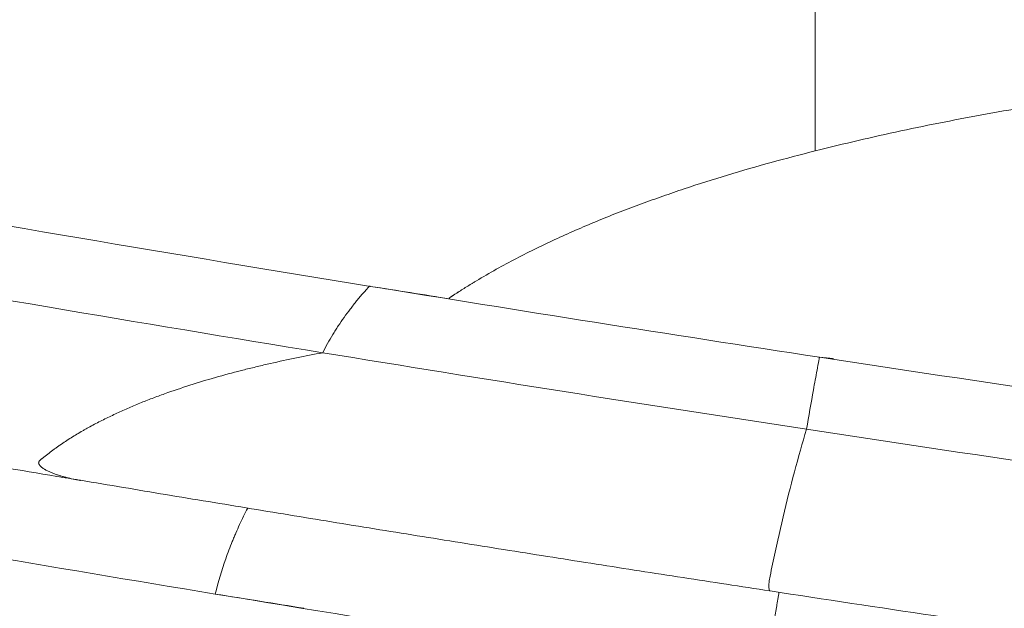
# Model space of a CAD drawing. Header units: millimetres. Extents: x 0 to 594, y 0 to 420.
# Tile 152 of 656: x 133.17 to 146.65, y 153.47 to 161.53. Entities that reach past the tile are written whole.
import ezdxf

# ---------------------------------------------------------------- set-up
doc = ezdxf.new("R2010")
doc.units = ezdxf.units.MM
doc.layers.add('1', color=7, linetype='Continuous', true_color=0xffffff)
doc.styles.add('Arial Unicode MS', font='txt')
doc.dimstyles.get("Standard").update_dxf_attribs({"dimtxt": 0.18, "dimasz": 0.18, "dimexe": 0.18, "dimexo": 0.0625, "dimgap": 0.09, "dimtad": 0, "dimtih": 1, "dimtoh": 1, "dimdec": 4, "dimzin": 0, "dimdsep": 46, "dimtxsty": 'Standard', "dimcen": 0.09, "dimadec": 0, "dimazin": 0, "dimtfac": 1, "dimtdec": 4, "dimtofl": 0, "dimtmove": 0, "dimatfit": 3, "dimfxl": 0, "dimtolj": 1, "dimtzin": 0, "dimarcsym": 0})

# ---------------------------------------------------------------- blocks, each defined once
blk = doc.blocks.new('_U1')
at = {"layer": '1', "color": 18, "lineweight": 13}
for p, q in [((87.873, 155.562), (87.873, 93.098)), ((368.615, 120.725), (368.615, 93.098)), ((87.873, 95.098), (199.51, 95.098)), ((368.615, 95.098), (256.978, 95.098))]:
    blk.add_line(p, q, dxfattribs=at)
at = {"layer": '1', "color": 18}
for points in [[(87.873, 95.098), (91.373, 96.036), (91.373, 94.16)], [(368.615, 95.098), (365.115, 94.16), (365.115, 96.036)]]:
    blk.add_solid(points, dxfattribs=at)
at = {"layer": '1', "color": 18, "linetype": 'Continuous', "lineweight": 13, "char_height": 2.5, "attachment_point": 7, "line_spacing_factor": 1.047437, "style": 'Arial Unicode MS'}
for s, insert in [('\\fArial Unicode MS|b0|i0;\\W1.0000;5.58', (201.142, 93.215)), ('\\fArial Unicode MS|b0|i0;\\W1.0000;DEFLATED TUBES LENGTH', (210.19, 93.215))]:
    blk.add_mtext(s, dxfattribs=dict(at, insert=insert))
blk = doc.blocks.new('_U9')
at = {"layer": '1', "color": 18, "lineweight": 13}
for p, q in [((203.379, 192.865), (47.97, 192.865)), ((49.97, 192.865), (49.97, 158.43)), ((49.97, 113.571), (49.97, 148.883)), ((351.63, 113.571), (47.97, 113.571))]:
    blk.add_line(p, q, dxfattribs=at)
at = {"layer": '1', "color": 18}
for points in [[(49.97, 192.865), (50.908, 189.365), (49.033, 189.365)], [(49.97, 113.571), (49.033, 117.071), (50.908, 117.071)]]:
    blk.add_solid(points, dxfattribs=at)
at = {"layer": '1', "color": 18, "linetype": 'Continuous', "lineweight": 13, "insert": (52.098, 150.495), "char_height": 2.5, "attachment_point": 7, "rotation": 90, "line_spacing_factor": 1.047437, "style": 'Arial Unicode MS'}
blk.add_mtext('\\fArial Unicode MS|b0|i0;\\W1.0000;1.59', dxfattribs=at)
blk = doc.blocks.new('_U10')
at = {"layer": '1', "color": 18, "lineweight": 13}
for p, q in [((100.929, 177.339), (56.189, 177.339)), ((58.189, 177.339), (58.189, 150.229)), ((58.189, 113.571), (58.189, 140.681)), ((351.63, 113.571), (56.189, 113.571))]:
    blk.add_line(p, q, dxfattribs=at)
at = {"layer": '1', "color": 18}
for points in [[(58.189, 177.339), (59.127, 173.839), (57.251, 173.839)], [(58.189, 113.571), (57.251, 117.071), (59.127, 117.071)]]:
    blk.add_solid(points, dxfattribs=at)
at = {"layer": '1', "color": 18, "linetype": 'Continuous', "lineweight": 13, "insert": (60.317, 142.294), "char_height": 2.5, "attachment_point": 7, "rotation": 90, "line_spacing_factor": 1.047437, "style": 'Arial Unicode MS'}
blk.add_mtext('\\fArial Unicode MS|b0|i0;\\W1.0000;1.28', dxfattribs=at)
blk = doc.blocks.new('_U11')
at = {"layer": '1', "color": 18, "lineweight": 13}
for p, q in [((89.633, 165.915), (66.293, 165.915)), ((68.293, 165.915), (68.293, 98.224)), ((351.63, 113.571), (66.293, 113.571))]:
    blk.add_line(p, q, dxfattribs=at)
at = {"layer": '1', "color": 18}
for points in [[(68.293, 165.915), (69.231, 162.415), (67.355, 162.415)], [(68.293, 113.571), (67.355, 117.071), (69.231, 117.071)]]:
    blk.add_solid(points, dxfattribs=at)
at = {"layer": '1', "color": 18, "linetype": 'Continuous', "lineweight": 13, "char_height": 2.5, "attachment_point": 7, "rotation": 90, "line_spacing_factor": 1.047437, "style": 'Arial Unicode MS'}
for s, insert in [('\\fArial Unicode MS|b0|i0;\\W1.0000;1.05', (70.421, 90.289)), ('\\fArial Unicode MS|b0|i0;\\W1.0000;BOW DEFLATED ', (70.421, 59.773))]:
    blk.add_mtext(s, dxfattribs=dict(at, insert=insert))

msp = doc.modelspace()

# ---------------------------------------------------------------- linework, layer by layer
at = {"layer": '1', "color": 155, "linetype": 'Continuous', "lineweight": 13}
msp.add_line((144.308, 156.896), (144.118, 156.913), dxfattribs=at)
at = {"layer": '1', "color": 155, "linetype": 'Continuous', "lineweight": 18}
for points, knots in [([(137.319, 156.974), (134.8, 157.386), (129.948, 158.21), (122.827, 159.502), (115.956, 160.824), (109.192, 162.195), (103.656, 163.358), (99.297, 164.289), (96.065, 164.984), (93.556, 165.529), (92.121, 165.844), (91.746, 165.926)], [0, 0, 0, 0, 0.158354, 0.306614, 0.454873, 0.603133, 0.751393, 0.825523, 0.899652, 0.973782, 1, 1, 1, 1]), ([(137.975, 157.883), (135.304, 158.317), (130.306, 159.164), (123.045, 160.482), (116.187, 161.801), (109.434, 163.17), (103.906, 164.331), (99.561, 165.259), (97.418, 165.72), (96.356, 165.949)], [0, 0, 0, 0, 0.185011, 0.348146, 0.51128, 0.674415, 0.83755, 0.919117, 1, 1, 1, 1]), ([(88.876, 164.225), (90.384, 163.891), (93.323, 163.245), (97.659, 162.309), (101.862, 161.412), (106.012, 160.537), (109.758, 159.761), (113.112, 159.081), (116.047, 158.498), (118.907, 157.943), (121.086, 157.53), (122.635, 157.24), (123.698, 157.043), (124.955, 156.812), (126.44, 156.542), (128.371, 156.197), (130.808, 155.77), (132.778, 155.43), (133.887, 155.246), (133.991, 155.229)], [0, 0, 0, 0, 0.106656, 0.206527, 0.301499, 0.394381, 0.486768, 0.551434, 0.616099, 0.679374, 0.737846, 0.757284, 0.779415, 0.806364, 0.838132, 0.874721, 0.929931, 0.993415, 1, 1, 1, 1]), ([(135.848, 153.67), (133.601, 154.041), (129.002, 154.825), (122.123, 156.073), (115.215, 157.402), (108.418, 158.78), (102.861, 159.948), (98.491, 160.88), (95.251, 161.577), (92.579, 162.158), (90.719, 162.566), (89.791, 162.771), (89.261, 162.888), (88.998, 162.947), (88.869, 162.975)], [0, 0, 0, 0, 0.136398, 0.280332, 0.424265, 0.568199, 0.712133, 0.784099, 0.856066, 0.928033, 0.964017, 0.982008, 0.991004, 1, 1, 1, 1]), ([(182.398, 160.9), (181.598, 160.933), (180.798, 160.965), (179.198, 161.027), (178.398, 161.057), (177.197, 161.1), (176.797, 161.115), (175.997, 161.142), (175.597, 161.156), (174.397, 161.195), (173.597, 161.219), (171.997, 161.264), (171.197, 161.285), (169.997, 161.312), (169.597, 161.321), (168.797, 161.336), (168.397, 161.343), (167.197, 161.363), (166.397, 161.372), (165.197, 161.382), (164.797, 161.384), (163.998, 161.386), (163.598, 161.387), (162.798, 161.385), (162.398, 161.383), (161.598, 161.377), (161.198, 161.373), (160.398, 161.361), (159.998, 161.354), (159.198, 161.338), (158.798, 161.328), (157.998, 161.305), (157.598, 161.292), (156.798, 161.262), (156.399, 161.245), (155.599, 161.208), (155.199, 161.188), (154.399, 161.142), (153.999, 161.117), (153.199, 161.062), (152.8, 161.032), (152, 160.966), (151.6, 160.931), (151, 160.873), (150.8, 160.853), (150.4, 160.811), (150.201, 160.789), (149.801, 160.743), (149.601, 160.72), (149.201, 160.67), (149.001, 160.645), (148.751, 160.611), (148.701, 160.605), (148.601, 160.591), (148.451, 160.57), (148.302, 160.549), (148.003, 160.506), (147.803, 160.476), (147.405, 160.414), (147.207, 160.382), (146.81, 160.315), (146.612, 160.28), (146.217, 160.208), (146.02, 160.171), (145.626, 160.093), (145.429, 160.053), (145.037, 159.969), (144.841, 159.925), (144.451, 159.834), (144.256, 159.787), (144.061, 159.738)], [0, 0, 0, 0, 0.0625, 0.0625, 0.125, 0.125, 0.15625, 0.15625, 0.1875, 0.1875, 0.25, 0.25, 0.3125, 0.3125, 0.34375, 0.34375, 0.375, 0.375, 0.4375, 0.4375, 0.46875, 0.46875, 0.5, 0.5, 0.53125, 0.53125, 0.5625, 0.5625, 0.59375, 0.59375, 0.625, 0.625, 0.65625, 0.65625, 0.6875, 0.6875, 0.71875, 0.71875, 0.75, 0.75, 0.78125, 0.78125, 0.8125, 0.8125, 0.828125, 0.828125, 0.84375, 0.84375, 0.859375, 0.859375, 0.875, 0.875, 0.878906, 0.878906, 0.882812, 0.890625, 0.890625, 0.90625, 0.90625, 0.921875, 0.921875, 0.9375, 0.9375, 0.953125, 0.953125, 0.96875, 0.96875, 0.984375, 0.984375, 1, 1, 1, 1]), ([(144.061, 159.738), (144.256, 159.787), (144.451, 159.834), (144.841, 159.925), (145.037, 159.969), (145.429, 160.053), (145.626, 160.093), (146.02, 160.171), (146.217, 160.208), (146.612, 160.28), (146.81, 160.315), (147.207, 160.382), (147.405, 160.414), (147.803, 160.476), (148.003, 160.506), (148.302, 160.549), (148.451, 160.57), (148.601, 160.591), (148.701, 160.605), (148.751, 160.611), (149.001, 160.645), (149.201, 160.67), (149.601, 160.72), (149.801, 160.743), (150.201, 160.789), (150.4, 160.811), (150.8, 160.853), (151, 160.873), (151.6, 160.931), (152, 160.966), (152.8, 161.032), (153.199, 161.062), (153.999, 161.117), (154.399, 161.142), (155.199, 161.188), (155.599, 161.208), (156.399, 161.245), (156.798, 161.262), (157.598, 161.292), (157.998, 161.305), (158.798, 161.328), (159.198, 161.338), (159.998, 161.354), (160.398, 161.361), (161.198, 161.373), (161.598, 161.377), (162.398, 161.383), (162.798, 161.385), (163.598, 161.387), (163.998, 161.386), (164.797, 161.384), (165.197, 161.382), (166.397, 161.372), (167.197, 161.363), (168.397, 161.343), (168.797, 161.336), (169.597, 161.321), (169.997, 161.312), (171.197, 161.285), (171.997, 161.264), (173.597, 161.219), (174.397, 161.195), (175.597, 161.156), (175.997, 161.142), (176.797, 161.115), (177.197, 161.1), (178.398, 161.057), (179.198, 161.027), (180.798, 160.965), (181.598, 160.933), (182.398, 160.9)], [0, 0, 0, 0, 0.015625, 0.015625, 0.03125, 0.03125, 0.046875, 0.046875, 0.0625, 0.0625, 0.078125, 0.078125, 0.09375, 0.09375, 0.109375, 0.109375, 0.117188, 0.121094, 0.121094, 0.125, 0.125, 0.140625, 0.140625, 0.15625, 0.15625, 0.171875, 0.171875, 0.1875, 0.1875, 0.21875, 0.21875, 0.25, 0.25, 0.28125, 0.28125, 0.3125, 0.3125, 0.34375, 0.34375, 0.375, 0.375, 0.40625, 0.40625, 0.4375, 0.4375, 0.46875, 0.46875, 0.5, 0.5, 0.53125, 0.53125, 0.5625, 0.5625, 0.625, 0.625, 0.65625, 0.65625, 0.6875, 0.6875, 0.75, 0.75, 0.8125, 0.8125, 0.84375, 0.84375, 0.875, 0.875, 0.9375, 0.9375, 1, 1, 1, 1]), ([(139.048, 157.721), (139.083, 157.745), (139.118, 157.768), (139.198, 157.82), (139.242, 157.848), (139.309, 157.889), (139.343, 157.91), (139.376, 157.931), (139.399, 157.944), (139.41, 157.951), (139.512, 158.012), (139.603, 158.065), (139.785, 158.167), (139.877, 158.216), (140.062, 158.313), (140.155, 158.36), (140.342, 158.451), (140.436, 158.496), (140.625, 158.583), (140.719, 158.625), (140.909, 158.707), (141.005, 158.748), (141.197, 158.826), (141.293, 158.865), (141.486, 158.94), (141.583, 158.976), (141.777, 159.048), (141.874, 159.083), (142.07, 159.151), (142.168, 159.185), (142.463, 159.283), (142.661, 159.346), (143.058, 159.466), (143.257, 159.524), (143.658, 159.634), (143.859, 159.687), (144.061, 159.738)], [0, 0, 0, 0, 0.023213, 0.023213, 0.051942, 0.051942, 0.066307, 0.073489, 0.073489, 0.080671, 0.080671, 0.138129, 0.138129, 0.195587, 0.195587, 0.253045, 0.253045, 0.310503, 0.310503, 0.367961, 0.367961, 0.425419, 0.425419, 0.482877, 0.482877, 0.540336, 0.540336, 0.597794, 0.597794, 0.655252, 0.655252, 0.770168, 0.770168, 0.885084, 0.885084, 1, 1, 1, 1]), ([(144.061, 159.738), (143.859, 159.687), (143.658, 159.634), (143.257, 159.524), (143.058, 159.466), (142.661, 159.346), (142.463, 159.283), (142.168, 159.185), (142.07, 159.151), (141.874, 159.083), (141.777, 159.048), (141.583, 158.976), (141.486, 158.94), (141.293, 158.865), (141.197, 158.826), (141.005, 158.748), (140.909, 158.707), (140.719, 158.625), (140.625, 158.583), (140.436, 158.496), (140.342, 158.451), (140.155, 158.36), (140.062, 158.313), (139.877, 158.216), (139.785, 158.167), (139.603, 158.065), (139.512, 158.012), (139.41, 157.951), (139.399, 157.944), (139.376, 157.931), (139.343, 157.91), (139.309, 157.889), (139.242, 157.848), (139.198, 157.82), (139.12, 157.769), (139.085, 157.746), (139.051, 157.724)], [0, 0, 0, 0, 0.115009, 0.115009, 0.230017, 0.230017, 0.345026, 0.345026, 0.40253, 0.40253, 0.460035, 0.460035, 0.517539, 0.517539, 0.575043, 0.575043, 0.632547, 0.632547, 0.690052, 0.690052, 0.747556, 0.747556, 0.80506, 0.80506, 0.862565, 0.862565, 0.920069, 0.920069, 0.927257, 0.927257, 0.934445, 0.948821, 0.948821, 0.977573, 0.977573, 1, 1, 1, 1]), ([(137.319, 156.974), (137.362, 157.058), (137.407, 157.141), (137.468, 157.242), (137.481, 157.262), (137.506, 157.302), (137.544, 157.361), (137.584, 157.42), (137.639, 157.497), (137.667, 157.534), (137.71, 157.591), (137.724, 157.609), (137.754, 157.646), (137.769, 157.665), (137.798, 157.701), (137.813, 157.72), (137.844, 157.756), (137.859, 157.774), (137.89, 157.809), (137.906, 157.827), (137.923, 157.846), (137.924, 157.847), (137.926, 157.849), (137.929, 157.852), (137.931, 157.856), (137.935, 157.86), (137.937, 157.862), (137.941, 157.867), (137.943, 157.869), (137.946, 157.872), (137.948, 157.874), (137.949, 157.875), (137.95, 157.876), (137.95, 157.876), (137.951, 157.877), (137.951, 157.877), (137.952, 157.878), (137.953, 157.879), (137.955, 157.881), (137.955, 157.882), (137.956, 157.883), (137.956, 157.883), (137.956, 157.883), (137.956, 157.883), (137.957, 157.883), (137.957, 157.884), (137.957, 157.884), (137.957, 157.884), (137.957, 157.884), (137.958, 157.884), (137.958, 157.884), (137.958, 157.884), (137.959, 157.884), (137.959, 157.884), (137.96, 157.884), (137.961, 157.884), (137.963, 157.884), (137.965, 157.884), (137.967, 157.884), (137.969, 157.883), (137.971, 157.883), (137.972, 157.883), (137.973, 157.883), (137.974, 157.883), (137.975, 157.883)], [0, 0, 0, 0, 0.25, 0.25, 0.3125, 0.3125, 0.375, 0.5, 0.5, 0.625, 0.625, 0.6875, 0.6875, 0.75, 0.75, 0.8125, 0.8125, 0.875, 0.875, 0.9375, 0.9375, 0.941406, 0.941406, 0.945313, 0.953125, 0.953125, 0.960938, 0.960938, 0.96875, 0.96875, 0.972656, 0.974609, 0.974609, 0.975586, 0.975586, 0.976563, 0.976563, 0.980469, 0.980469, 0.982422, 0.982422, 0.983398, 0.983398, 0.983643, 0.983643, 0.983887, 0.983887, 0.984375, 0.984375, 0.984863, 0.984863, 0.985352, 0.985352, 0.986328, 0.986328, 0.988281, 0.988281, 0.992188, 0.992188, 0.996094, 0.996094, 0.998047, 0.998047, 1, 1, 1, 1]), ([(137.975, 157.883), (137.974, 157.883), (137.973, 157.883), (137.972, 157.883), (137.971, 157.883), (137.969, 157.883), (137.967, 157.884), (137.965, 157.884), (137.963, 157.884), (137.961, 157.884), (137.96, 157.884), (137.959, 157.884), (137.959, 157.884), (137.958, 157.884), (137.958, 157.884), (137.958, 157.884), (137.957, 157.884), (137.957, 157.884), (137.957, 157.884), (137.957, 157.884), (137.957, 157.883), (137.956, 157.883), (137.956, 157.883), (137.956, 157.883), (137.956, 157.883), (137.955, 157.882), (137.955, 157.881), (137.953, 157.879), (137.952, 157.878), (137.951, 157.877), (137.951, 157.877), (137.95, 157.876), (137.95, 157.876), (137.949, 157.875), (137.948, 157.874), (137.946, 157.872), (137.943, 157.869), (137.941, 157.867), (137.937, 157.862), (137.935, 157.86), (137.931, 157.856), (137.929, 157.852), (137.926, 157.849), (137.924, 157.847), (137.923, 157.846), (137.906, 157.827), (137.89, 157.809), (137.859, 157.774), (137.844, 157.756), (137.813, 157.72), (137.798, 157.701), (137.769, 157.665), (137.754, 157.646), (137.724, 157.609), (137.71, 157.591), (137.667, 157.534), (137.639, 157.497), (137.584, 157.42), (137.544, 157.361), (137.506, 157.302), (137.481, 157.262), (137.468, 157.242), (137.407, 157.141), (137.362, 157.058), (137.319, 156.974)], [0, 0, 0, 0, 0.001953, 0.001953, 0.003906, 0.003906, 0.007812, 0.007812, 0.011719, 0.011719, 0.013672, 0.013672, 0.014648, 0.014648, 0.015137, 0.015137, 0.015625, 0.015625, 0.016113, 0.016113, 0.016357, 0.016357, 0.016602, 0.016602, 0.017578, 0.017578, 0.019531, 0.019531, 0.023437, 0.023437, 0.024414, 0.024414, 0.025391, 0.025391, 0.027344, 0.03125, 0.03125, 0.039062, 0.039062, 0.046875, 0.046875, 0.054687, 0.058594, 0.058594, 0.0625, 0.0625, 0.125, 0.125, 0.1875, 0.1875, 0.25, 0.25, 0.3125, 0.3125, 0.375, 0.375, 0.5, 0.5, 0.625, 0.6875, 0.6875, 0.75, 0.75, 1, 1, 1, 1]), ([(134.006, 155.226), (134.001, 155.226), (133.997, 155.227), (133.977, 155.23), (133.962, 155.233), (133.932, 155.239), (133.917, 155.242), (133.872, 155.251), (133.842, 155.258), (133.797, 155.269), (133.783, 155.273), (133.753, 155.282), (133.738, 155.286), (133.709, 155.295), (133.694, 155.299), (133.673, 155.307), (133.665, 155.309), (133.651, 155.315), (133.644, 155.317), (133.629, 155.323), (133.622, 155.325), (133.608, 155.331), (133.601, 155.334), (133.587, 155.34), (133.58, 155.343), (133.566, 155.35), (133.559, 155.353), (133.545, 155.36), (133.538, 155.363), (133.528, 155.369), (133.525, 155.371), (133.518, 155.375), (133.515, 155.376), (133.505, 155.382), (133.499, 155.386), (133.486, 155.395), (133.48, 155.4), (133.471, 155.407), (133.468, 155.409), (133.462, 155.414), (133.459, 155.417), (133.454, 155.423), (133.451, 155.425), (133.447, 155.43), (133.446, 155.431), (133.444, 155.434), (133.443, 155.436), (133.44, 155.441), (133.438, 155.444), (133.436, 155.448), (133.435, 155.449), (133.435, 155.451), (133.434, 155.452), (133.433, 155.455), (133.433, 155.457), (133.432, 155.459), (133.432, 155.46), (133.432, 155.462), (133.432, 155.463), (133.431, 155.466), (133.431, 155.47), (133.432, 155.474), (133.433, 155.477), (133.433, 155.478), (133.433, 155.479), (133.434, 155.48), (133.435, 155.483), (133.436, 155.485), (133.437, 155.487), (133.438, 155.488), (133.439, 155.49), (133.439, 155.491), (133.441, 155.493), (133.442, 155.494), (133.445, 155.497), (133.446, 155.499), (133.45, 155.503), (133.453, 155.505), (133.459, 155.51), (133.462, 155.513), (133.466, 155.516), (133.468, 155.518), (133.471, 155.52), (133.475, 155.524), (133.486, 155.532), (133.495, 155.539), (133.525, 155.563), (133.549, 155.582), (133.585, 155.61), (133.598, 155.62), (133.622, 155.638), (133.635, 155.647), (133.653, 155.661), (133.659, 155.665), (133.672, 155.674), (133.691, 155.687), (133.71, 155.7), (133.773, 155.744), (133.824, 155.778), (133.928, 155.843), (133.98, 155.874), (134.047, 155.913), (134.06, 155.92), (134.087, 155.935), (134.1, 155.943), (134.14, 155.965), (134.167, 155.98), (134.249, 156.023), (134.303, 156.05), (134.412, 156.104), (134.468, 156.13), (134.551, 156.168), (134.578, 156.181), (134.634, 156.205), (134.662, 156.218), (134.745, 156.253), (134.802, 156.277), (134.914, 156.322), (134.971, 156.344), (135.084, 156.386), (135.141, 156.407), (135.313, 156.468), (135.428, 156.506), (135.66, 156.579), (135.776, 156.614), (136.01, 156.68), (136.128, 156.711), (136.276, 156.749), (136.305, 156.756), (136.365, 156.77), (136.394, 156.778), (136.483, 156.799), (136.543, 156.813), (136.721, 156.854), (136.84, 156.879), (137.079, 156.928), (137.199, 156.952), (137.319, 156.974)], [0, 0, 0, 0, 0.002785, 0.002785, 0.012192, 0.012192, 0.0216, 0.0216, 0.040415, 0.040415, 0.049823, 0.049823, 0.059231, 0.059231, 0.068639, 0.068639, 0.073342, 0.073342, 0.078046, 0.078046, 0.08275, 0.08275, 0.087454, 0.087454, 0.092158, 0.092158, 0.096862, 0.096862, 0.101565, 0.101565, 0.103917, 0.103917, 0.106269, 0.106269, 0.110973, 0.110973, 0.115677, 0.115677, 0.118029, 0.118029, 0.120381, 0.120381, 0.122733, 0.122733, 0.123909, 0.123909, 0.125085, 0.125085, 0.127437, 0.127437, 0.128025, 0.128025, 0.128613, 0.128613, 0.129789, 0.129789, 0.130376, 0.130376, 0.130964, 0.130964, 0.13214, 0.133316, 0.133316, 0.133904, 0.133904, 0.134492, 0.134492, 0.135668, 0.135668, 0.136256, 0.136256, 0.136844, 0.136844, 0.13802, 0.13802, 0.139196, 0.139196, 0.141548, 0.141548, 0.1439, 0.1439, 0.145076, 0.145076, 0.146252, 0.148604, 0.153308, 0.153308, 0.172123, 0.172123, 0.181531, 0.181531, 0.190939, 0.190939, 0.195642, 0.195642, 0.200346, 0.209754, 0.209754, 0.247385, 0.247385, 0.285015, 0.285015, 0.294423, 0.294423, 0.303831, 0.303831, 0.322646, 0.322646, 0.360277, 0.360277, 0.397908, 0.397908, 0.416723, 0.416723, 0.435538, 0.435538, 0.473169, 0.473169, 0.5108, 0.5108, 0.548431, 0.548431, 0.623692, 0.623692, 0.698954, 0.698954, 0.774215, 0.774215, 0.793031, 0.793031, 0.811846, 0.811846, 0.849477, 0.849477, 0.924738, 0.924738, 1, 1, 1, 1]), ([(137.319, 156.974), (137.199, 156.952), (137.079, 156.928), (136.84, 156.879), (136.721, 156.854), (136.543, 156.813), (136.483, 156.799), (136.394, 156.778), (136.365, 156.77), (136.305, 156.756), (136.276, 156.749), (136.128, 156.711), (136.01, 156.68), (135.776, 156.614), (135.66, 156.579), (135.428, 156.506), (135.313, 156.468), (135.141, 156.407), (135.084, 156.386), (134.971, 156.344), (134.914, 156.322), (134.802, 156.277), (134.745, 156.253), (134.662, 156.218), (134.634, 156.205), (134.578, 156.181), (134.551, 156.168), (134.468, 156.13), (134.412, 156.104), (134.303, 156.05), (134.249, 156.023), (134.167, 155.98), (134.14, 155.965), (134.1, 155.943), (134.087, 155.935), (134.06, 155.92), (134.047, 155.913), (133.98, 155.874), (133.928, 155.843), (133.824, 155.778), (133.773, 155.744), (133.71, 155.7), (133.691, 155.687), (133.672, 155.674), (133.659, 155.665), (133.653, 155.661), (133.635, 155.647), (133.622, 155.638), (133.598, 155.62), (133.585, 155.61), (133.549, 155.582), (133.525, 155.563), (133.495, 155.539), (133.486, 155.532), (133.475, 155.524), (133.471, 155.52), (133.468, 155.518), (133.466, 155.516), (133.462, 155.513), (133.459, 155.51), (133.453, 155.505), (133.45, 155.503), (133.446, 155.499), (133.445, 155.497), (133.442, 155.494), (133.441, 155.493), (133.439, 155.491), (133.439, 155.49), (133.438, 155.488), (133.437, 155.487), (133.436, 155.485), (133.435, 155.483), (133.434, 155.48), (133.433, 155.479), (133.433, 155.478), (133.433, 155.477), (133.432, 155.474), (133.431, 155.47), (133.431, 155.466), (133.432, 155.463), (133.432, 155.462), (133.432, 155.46), (133.432, 155.459), (133.433, 155.457), (133.433, 155.455), (133.434, 155.452), (133.435, 155.451), (133.435, 155.449), (133.436, 155.448), (133.438, 155.444), (133.44, 155.441), (133.443, 155.436), (133.444, 155.434), (133.446, 155.431), (133.447, 155.43), (133.451, 155.425), (133.454, 155.423), (133.459, 155.417), (133.462, 155.414), (133.468, 155.409), (133.471, 155.407), (133.48, 155.4), (133.486, 155.395), (133.499, 155.386), (133.505, 155.382), (133.515, 155.376), (133.518, 155.375), (133.525, 155.371), (133.528, 155.369), (133.538, 155.363), (133.545, 155.36), (133.559, 155.353), (133.566, 155.35), (133.58, 155.343), (133.587, 155.34), (133.601, 155.334), (133.608, 155.331), (133.622, 155.325), (133.629, 155.323), (133.644, 155.317), (133.651, 155.315), (133.665, 155.309), (133.673, 155.307), (133.694, 155.299), (133.709, 155.295), (133.738, 155.286), (133.753, 155.282), (133.783, 155.273), (133.797, 155.269), (133.842, 155.258), (133.872, 155.251), (133.917, 155.242), (133.932, 155.239), (133.961, 155.233), (133.976, 155.231), (133.99, 155.228)], [0, 0, 0, 0, 0.075503, 0.075503, 0.151006, 0.151006, 0.188758, 0.188758, 0.207633, 0.207633, 0.226509, 0.226509, 0.302012, 0.302012, 0.377515, 0.377515, 0.453018, 0.453018, 0.49077, 0.49077, 0.528521, 0.528521, 0.566273, 0.566273, 0.585149, 0.585149, 0.604024, 0.604024, 0.641776, 0.641776, 0.679527, 0.679527, 0.698403, 0.698403, 0.707841, 0.707841, 0.717279, 0.717279, 0.75503, 0.75503, 0.792782, 0.792782, 0.80222, 0.806939, 0.806939, 0.811658, 0.811658, 0.821096, 0.821096, 0.830533, 0.830533, 0.849409, 0.849409, 0.854128, 0.856488, 0.857667, 0.857667, 0.858847, 0.858847, 0.861207, 0.861207, 0.863566, 0.863566, 0.864746, 0.864746, 0.865925, 0.865925, 0.866515, 0.866515, 0.867105, 0.867105, 0.868285, 0.868285, 0.868875, 0.868875, 0.869465, 0.869465, 0.870644, 0.871824, 0.871824, 0.872414, 0.872414, 0.873004, 0.873004, 0.874184, 0.874184, 0.874773, 0.874773, 0.875363, 0.875363, 0.877723, 0.877723, 0.878903, 0.878903, 0.880082, 0.880082, 0.882442, 0.882442, 0.884801, 0.884801, 0.887161, 0.887161, 0.89188, 0.89188, 0.896599, 0.896599, 0.898958, 0.898958, 0.901318, 0.901318, 0.906036, 0.906036, 0.910755, 0.910755, 0.915474, 0.915474, 0.920193, 0.920193, 0.924912, 0.924912, 0.929631, 0.929631, 0.93435, 0.93435, 0.943788, 0.943788, 0.953226, 0.953226, 0.962664, 0.962664, 0.98154, 0.98154, 0.990977, 0.990977, 1, 1, 1, 1]), ([(136.295, 154.852), (136.294, 154.85), (136.293, 154.849), (136.254, 154.773), (136.217, 154.697), (136.164, 154.583), (136.146, 154.544), (136.125, 154.496), (136.121, 154.486), (136.113, 154.467), (136.101, 154.438), (136.089, 154.409), (136.049, 154.311), (136.019, 154.233), (135.935, 153.995), (135.887, 153.834), (135.848, 153.67)], [0, 0, 0, 0, 0.004133, 0.004133, 0.203306, 0.203306, 0.302893, 0.302893, 0.32779, 0.32779, 0.352686, 0.40248, 0.40248, 0.601653, 0.601653, 1, 1, 1, 1]), ([(135.848, 153.67), (135.887, 153.834), (135.935, 153.995), (136.019, 154.233), (136.049, 154.311), (136.089, 154.409), (136.101, 154.438), (136.113, 154.467), (136.121, 154.486), (136.125, 154.496), (136.146, 154.544), (136.164, 154.583), (136.217, 154.697), (136.254, 154.773), (136.293, 154.849), (136.294, 154.85), (136.295, 154.852)], [0, 0, 0, 0, 0.398347, 0.398347, 0.59752, 0.59752, 0.647314, 0.67221, 0.67221, 0.697107, 0.697107, 0.796694, 0.796694, 0.995867, 0.995867, 1, 1, 1, 1]), ([(143.442, 153.712), (144.931, 153.484), (147.792, 153.058), (151.916, 152.473), (155.681, 151.963), (159.081, 151.522), (162.114, 151.145), (164.775, 150.827), (167.669, 150.493), (170.952, 150.13), (174.788, 149.731), (178.581, 149.36), (182.32, 149.017), (185.982, 148.701), (189.695, 148.401), (193.435, 148.119), (197.094, 147.862), (200.828, 147.616), (204.672, 147.381), (208.849, 147.147), (213.2, 146.924), (217.694, 146.717), (222.204, 146.532), (226.205, 146.387), (229.688, 146.274), (232.601, 146.189), (235.387, 146.115), (237.715, 146.059), (239.786, 146.014), (241.809, 145.972), (244.265, 145.927), (247.155, 145.88), (250.477, 145.835), (252.837, 145.809), (254.089, 145.797)], [0, 0, 0, 0, 0.041444, 0.079472, 0.11407, 0.14523, 0.172951, 0.197235, 0.218083, 0.252053, 0.286832, 0.322535, 0.355179, 0.3883, 0.421804, 0.455693, 0.489422, 0.520655, 0.556477, 0.593134, 0.633235, 0.6737, 0.714165, 0.754631, 0.781337, 0.807894, 0.832963, 0.856269, 0.870517, 0.888649, 0.910666, 0.936565, 0.966344, 1, 1, 1, 1])]:
    msp.add_open_spline(points, degree=3, knots=knots, dxfattribs=at)
at = {"layer": '1', "color": 155, "linetype": 'Continuous', "lineweight": 13}
for points, knots in [([(144.061, 165.527), (144.061, 165.458), (144.061, 165.385), (144.061, 165.232), (144.061, 165.152), (144.061, 164.903), (144.061, 164.722), (144.061, 164.334), (144.061, 164.126), (144.061, 163.849), (144.061, 163.792), (144.061, 163.728), (144.061, 163.713), (144.061, 163.699), (144.061, 163.677), (144.061, 163.634), (144.061, 163.59), (144.061, 163.443), (144.061, 163.323), (144.061, 163.077), (144.061, 162.951), (144.061, 162.695), (144.061, 162.564), (144.061, 162.296), (144.061, 162.16), (144.061, 161.882), (144.061, 161.74), (144.061, 161.451), (144.061, 161.304), (144.061, 161.005), (144.061, 160.852), (144.061, 160.619), (144.061, 160.541), (144.061, 160.442), (144.061, 160.422), (144.061, 160.383), (144.061, 160.363), (144.061, 160.303), (144.061, 160.263), (144.061, 160.063), (144.061, 159.901), (144.061, 159.738)], [0, 0, 0, 0, 0.0625, 0.0625, 0.125, 0.125, 0.25, 0.25, 0.375, 0.375, 0.40625, 0.40625, 0.410156, 0.414063, 0.414063, 0.421875, 0.4375, 0.4375, 0.5, 0.5, 0.5625, 0.5625, 0.625, 0.625, 0.6875, 0.6875, 0.75, 0.75, 0.8125, 0.8125, 0.875, 0.875, 0.90625, 0.90625, 0.914062, 0.914062, 0.921875, 0.921875, 0.9375, 0.9375, 1, 1, 1, 1]), ([(144.118, 156.913), (144.118, 156.913), (144.118, 156.913), (144.118, 156.913), (144.117, 156.913), (144.117, 156.908), (144.116, 156.906), (144.113, 156.892), (144.111, 156.881), (144.101, 156.825), (144.093, 156.78), (144.068, 156.646), (144.051, 156.556), (144.003, 156.287), (143.972, 156.107), (143.941, 155.927)], [0, 0, 0, 0, 0.000636, 0.000636, 0.004888, 0.004888, 0.013393, 0.013393, 0.047414, 0.047414, 0.183498, 0.183498, 0.455665, 0.455665, 1, 1, 1, 1]), ([(143.941, 155.927), (143.826, 155.547), (143.719, 155.146), (143.57, 154.515), (143.522, 154.3), (143.464, 154.025), (143.453, 153.97), (143.439, 153.901), (143.436, 153.887), (143.432, 153.859), (143.43, 153.844), (143.425, 153.802), (143.425, 153.775), (143.428, 153.733), (143.432, 153.719), (143.439, 153.713), (143.44, 153.712), (143.442, 153.712)], [0, 0, 0, 0, 0.54802, 0.54802, 0.822031, 0.822031, 0.890533, 0.890533, 0.907659, 0.907659, 0.924785, 0.924785, 0.959036, 0.959036, 0.993287, 0.993287, 1, 1, 1, 1])]:
    msp.add_open_spline(points, degree=3, knots=knots, dxfattribs=at)
at = {"layer": '1', "color": 155, "linetype": 'Continuous', "lineweight": 18}
for points, degree in [([(139.06, 157.711), (138.698, 157.768), (138.336, 157.825), (137.975, 157.883)], 3), ([(144.118, 156.913), (142.062, 157.227), (140.014, 157.551), (137.975, 157.883)], 3), ([(143.941, 155.927), (141.725, 156.265), (139.517, 156.614), (137.319, 156.974)], 3), ([(254.126, 149.052), (249.495, 149.096), (240.241, 149.232), (226.367, 149.607), (212.508, 150.185), (198.676, 150.981), (184.89, 152.019), (171.176, 153.336), (157.563, 154.96), (148.583, 156.231), (144.118, 156.913)], 3), ([(254.116, 148.051), (249.481, 148.096), (240.218, 148.232), (226.329, 148.608), (212.453, 149.186), (198.601, 149.984), (184.792, 151.023), (171.053, 152.343), (157.412, 153.969), (148.413, 155.244), (143.941, 155.927)], 3), ([(134.006, 155.228), (138.695, 154.436), (143.442, 153.712)], 2), ([(143.364, 152.476), (140.85, 152.86), (138.343, 153.259), (135.848, 153.67)], 3), ([(136.458, 153.572), (136.255, 153.605), (136.051, 153.638), (135.848, 153.67)], 3), ([(136.458, 153.572), (136.659, 153.54), (136.861, 153.508), (137.062, 153.476)], 3)]:
    msp.add_open_spline(points, degree=degree, dxfattribs=at)
at = {"layer": '1', "color": 155, "linetype": 'Continuous', "lineweight": 13}
msp.add_rational_spline([(143.564, 153.694), (143.495, 153.289), (143.428, 152.883), (143.364, 152.476)], [0.999552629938, 0.999440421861, 0.999589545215, 1], degree=3, dxfattribs=at)

# ---------------------------------------------------------------- dimensions: what is measured, and where the dimension line sits
at = {"layer": '1', "color": 18, "linetype": 'Continuous', "lineweight": 13}
for base, p1, p2, picture, middle in [((49.97, 113.571), (203.379, 192.865), (351.63, 113.571), '_U9', (49.97, 153.657)), ((58.189, 177.339), (351.63, 113.571), (100.929, 177.339), '_U10', (58.189, 145.455))]:
    dim = msp.add_linear_dim(base=base, p1=p1, p2=p2, angle=90, dimstyle='Standard', override={"dimtxt": 2.5, "dimasz": 3.5, "dimexe": 2, "dimexo": 0, "dimgap": 1.5, "dimtih": 0, "dimtoh": 0, "dimdec": 2, "dimlfac": 0.02, "dimzin": 8, "dimdsep": 46, "dimlunit": 2, "dimtxsty": 'Arial Unicode MS', "dimsah": 1, "dimse1": 0, "dimse2": 0, "dimsd1": 0, "dimsd2": 0, "dimclrd": 18, "dimclre": 18, "dimclrt": 18, "dimtol": 0, "dimtm": -0.1, "dimtfac": 1.4, "dimtdec": 2, "dimtofl": 1, "dimtmove": 0, "dimtzin": 8, "dimlwd": 13, "dimlwe": 13}, dxfattribs=at)
    dim.commit()
    dim.dimension.update_dxf_attribs({"geometry": picture, "text_midpoint": middle, "dimtype": 160})
dim = msp.add_linear_dim(base=(68.293, 165.915), p1=(351.63, 113.571), p2=(89.633, 165.915), angle=90, text='\\fArial Unicode MS|b0|i0;\\C18;{\\H1.00x;\\fArial Unicode MS|b0|i0;BOW DEFLATED \\fArial Unicode MS|b0|i0;}\\C18; <> ', dimstyle='Standard', override={"dimtxt": 2.5, "dimasz": 3.5, "dimexe": 2, "dimexo": 0, "dimgap": 1.5, "dimtih": 0, "dimtoh": 0, "dimdec": 2, "dimlfac": 0.02, "dimzin": 8, "dimdsep": 46, "dimlunit": 2, "dimtxsty": 'Arial Unicode MS', "dimsah": 1, "dimse1": 0, "dimse2": 0, "dimsd1": 0, "dimsd2": 0, "dimclrd": 18, "dimclre": 18, "dimclrt": 18, "dimtol": 0, "dimtm": -0.1, "dimtfac": 1.4, "dimtdec": 2, "dimtofl": 1, "dimtmove": 0, "dimtzin": 8, "dimlwd": 13, "dimlwe": 13}, dxfattribs=at)
dim.commit()
dim.dimension.update_dxf_attribs({"geometry": '_U11', "text_midpoint": (68.293, 78.192), "dimtype": 160})
dim = msp.add_linear_dim(base=(368.615, 95.098), p1=(87.873, 155.562), p2=(368.615, 120.725), text=' <> \\fArial Unicode MS|b0|i0;\\C18;{\\H1.00x;\\fArial Unicode MS|b0|i0;DEFLATED TUBES LENGTH\\fArial Unicode MS|b0|i0;}\\C18;', dimstyle='Standard', override={"dimtxt": 2.5, "dimasz": 3.5, "dimexe": 2, "dimexo": 0, "dimgap": 1.5, "dimtih": 0, "dimtoh": 0, "dimdec": 2, "dimlfac": 0.02, "dimzin": 8, "dimdsep": 46, "dimlunit": 2, "dimtxsty": 'Arial Unicode MS', "dimsah": 1, "dimse1": 0, "dimse2": 0, "dimsd1": 0, "dimsd2": 0, "dimclrd": 18, "dimclre": 18, "dimclrt": 18, "dimtol": 0, "dimtm": -0.1, "dimtfac": 1.4, "dimtdec": 2, "dimtofl": 1, "dimtmove": 0, "dimtzin": 8, "dimlwd": 13, "dimlwe": 13}, dxfattribs=at)
dim.commit()
dim.dimension.update_dxf_attribs({"geometry": '_U1', "text_midpoint": (228.244, 95.098), "dimtype": 160})

doc.saveas('drawing.dxf')
